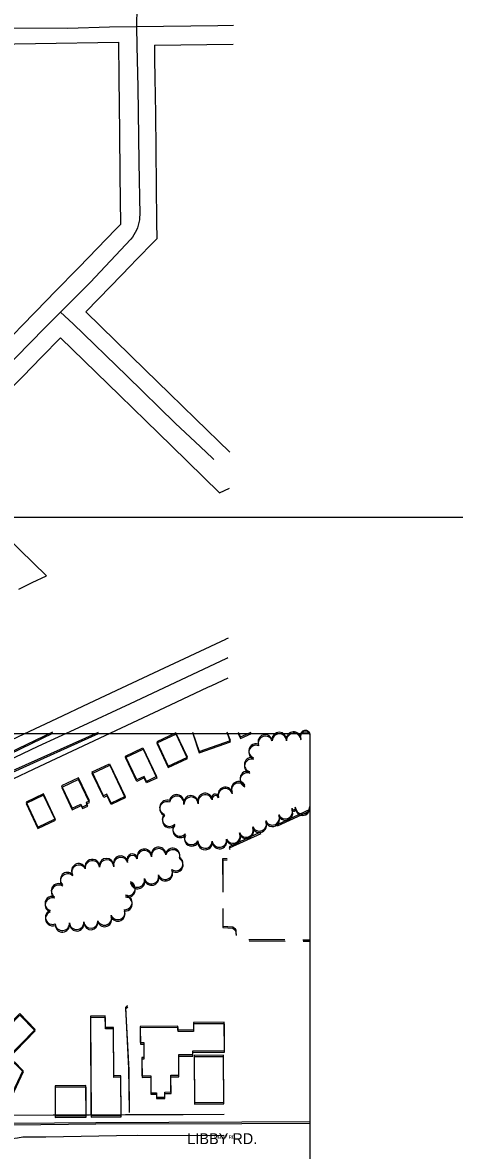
# Model space of a CAD drawing. Extents: x -25029 to 2274964, y -81170 to 687028.
# Drawn here: x 14853 to 15452, y -65327 to -63762 of the extents above; entities that cross this region are included whole.
import ezdxf

# ---------------------------------------------------------------- set-up
doc = ezdxf.new("R2010")
doc.units = 0
for name, color, linetype in [('60', 7, 'Continuous'), ('81911BEA - RW_X_Fee_RW', 7, 'Continuous'), ('BLDG', 7, 'Continuous'), ('DRIVWY', 7, 'Continuous'), ('GE_X_CL_2000', 7, 'Continuous'), ('ROAD', 7, 'Continuous'), ('ROAD-NAME', 7, 'Continuous'), ('TI_BORDER', 7, 'Continuous'), ('TREES', 7, 'Continuous'), ('WALL', 7, 'Continuous')]:
    doc.layers.add(name, color=color, linetype=linetype)

msp = doc.modelspace()

# ---------------------------------------------------------------- linework, layer by layer
at = {"layer": '60'}
msp.add_lwpolyline([(10251.6, -64748.4), (15251.6, -64748.4), (15251.6, -68748.4), (10251.6, -68748.4)], close=True, dxfattribs=at)
at = {"layer": '81911BEA - RW_X_Fee_RW'}
msp.add_line((15036.2, -63793.8), (15145.4, -63792.1), dxfattribs=at)
for points in [[(14756.3, -63793.1), (14871.2, -63791.3), (14986.1, -63789.6)], [(14986.1, -63789.6), (14986.7, -63839.6), (14987.7, -63914.6), (14988.4, -63973.5), (14989.3, -64042.2)], [(15036.2, -63793.8), (15036.4, -63813.8), (15036.7, -63838.8), (15037.4, -63888.8), (15038, -63938.8), (15039.2, -64038.7), (15039.5, -64062.3)], [(14887.5, -64146.7), (14897.6, -64136.3), (14931.1, -64102), (14982.6, -64049.1), (14989.3, -64042.2)], [(14940.8, -64163.7), (14975.7, -64127.9), (15003.6, -64099.2), (15010.5, -64092.1), (15036.8, -64065.2), (15039.5, -64062.3)], [(14695.7, -64343.8), (14730.5, -64308), (14782.9, -64254.2), (14817.8, -64218.4), (14852.6, -64182.6), (14887.5, -64146.7)], [(15140.6, -64358.2), (15093, -64311.9), (15056.9, -64276.7), (15023.2, -64243.9), (14940.8, -64163.7)], [(14731.5, -64378.6), (14766.4, -64342.8), (14801.2, -64307), (14827.4, -64280.1), (14853.6, -64253.2), (14879.7, -64226.3), (14905.9, -64199.5)], [(15126.5, -64414.4), (15059.9, -64349.5), (15024.1, -64314.6), (14988.3, -64279.8), (14905.9, -64199.5)], [(14886.4, -64529.5), (14849.7, -64493.7), (14813.9, -64458.9), (14731.5, -64378.6)], [(15126.5, -64414.4), (15140.1, -64407.9)], [(14848.1, -64548), (14866.6, -64539), (14886.4, -64529.5)], [(15138.3, -64616), (15135.1, -64617.6), (15134.5, -64617.8), (15092, -64637.8), (15077.2, -64644.8)], [(15077.2, -64644.8), (15049.5, -64657.8), (14990.7, -64685.4), (14945.4, -64706.7), (14900.2, -64728), (14854.9, -64749.3), (14809.7, -64770.5), (14764.5, -64791.8), (14719.2, -64813.1), (14628.7, -64855.6), (14574.4, -64881.1), (14565.8, -64885.2), (14458, -64935.9)], [(15137.9, -64671.5), (15115.2, -64682.1)], [(15115.2, -64682.1), (15109.6, -64684.7), (15058, -64709), (15012.7, -64730.3), (14967.5, -64751.6), (14922.2, -64772.8), (14877, -64794.1), (14831.8, -64815.4), (14741.3, -64857.9), (14696, -64879.2), (14650.7, -64900.5), (14496.3, -64973.1)], [(15132.7, -65276.8), (15075.9, -65277), (14995.9, -65277.4), (14945.9, -65277.7), (14895.9, -65277.9), (14831.9, -65278.2), (14811.4, -65278.3)]]:
    msp.add_lwpolyline(points, dxfattribs=at)
at = {"layer": 'BLDG'}
for points in [[(15081.9, -64781.1), (15065.9, -64747.3), (15039.3, -64759.9), (15055.3, -64793.7)], [(15082, -64783.2), (15066.1, -64749.4), (15039.5, -64761.9), (15055.4, -64795.7)], [(15020.2, -64768.2), (15039.1, -64808.2), (15025, -64814.9), (15021.8, -64808), (15011.6, -64812.8), (14995.9, -64779.7)], [(15020.4, -64770.2), (15039.3, -64810.3), (15025.2, -64816.9), (15021.9, -64810), (15011.8, -64814.8), (14996.1, -64781.7)], [(14973.9, -64790.2), (14995.4, -64835.6), (14976, -64844.8), (14970.3, -64832.7), (14965.6, -64834.9), (14949.8, -64801.5)], [(14974.1, -64792.2), (14995.6, -64837.7), (14976.2, -64846.9), (14970.5, -64834.7), (14965.8, -64836.9), (14950, -64803.6)], [(14907.4, -64821.1), (14922.1, -64852.1), (14934.2, -64846.3), (14936.1, -64850.4), (14943.4, -64847), (14941.9, -64843.7), (14945.9, -64841.8), (14930.8, -64810)], [(14907.6, -64823.1), (14922.2, -64854.1), (14934.4, -64848.4), (14936.3, -64852.5), (14943.6, -64849), (14942.1, -64845.8), (14946, -64843.9), (14931, -64812)], [(14858.1, -64843.5), (14874.5, -64878.1), (14898.7, -64866.6), (14882.4, -64832)], [(14858.3, -64845.5), (14874.6, -64880.1), (14898.9, -64868.6), (14882.5, -64834.1)], [(14824.3, -65278.7), (14765.9, -65222.7), (14776.3, -65211.1), (14779.9, -65215.1), (14788.7, -65205.9), (14785.5, -65201.9), (14849.5, -65136.7), (14870.7, -65158.7), (14830.3, -65200.3), (14837.9, -65208.3), (14841.9, -65203.5), (14853.9, -65215.5)], [(14824.4, -65280.8), (14766, -65224.8), (14776.4, -65213.2), (14780, -65217.2), (14788.8, -65208), (14785.6, -65204), (14849.6, -65138.8), (14870.8, -65160.8), (14830.4, -65202.4), (14838, -65210.4), (14842, -65205.6), (14854, -65217.6)], [(14989.8, -65278.1), (14989.5, -65223.2), (14979.9, -65223.2), (14979.5, -65155.9), (14968.1, -65155.9), (14968, -65140.1), (14947.3, -65140.2), (14948.1, -65278.3)], [(14990, -65280.1), (14989.6, -65225.2), (14980, -65225.3), (14979.6, -65157.9), (14968.2, -65158), (14968.1, -65142.1), (14947.4, -65142.3), (14948.3, -65280.4)], [(15016.4, -65177.1), (15021.3, -65177), (15021.4, -65197.7), (15018.7, -65197.8), (15018.9, -65223.2), (15031, -65223.1), (15031.1, -65246.6), (15038.9, -65246.5), (15038.9, -65252.5), (15050.6, -65252.5), (15050.6, -65245.6), (15059.1, -65245.5), (15058.9, -65222.4), (15070.1, -65222.3), (15069.9, -65193.7), (15089.5, -65193.6), (15089.5, -65188.4), (15133.2, -65188.1), (15133, -65148.9), (15090.2, -65149.2), (15090.3, -65159.5), (15068.8, -65159.7), (15068.8, -65154.2), (15016.3, -65154.5)], [(15016.6, -65179.1), (15021.4, -65179.1), (15021.5, -65199.8), (15018.9, -65199.8), (15019, -65225.3), (15031.1, -65225.2), (15031.3, -65248.7), (15039, -65248.6), (15039.1, -65254.6), (15050.7, -65254.5), (15050.7, -65247.6), (15059.2, -65247.6), (15059.1, -65224.4), (15070.2, -65224.4), (15070, -65195.8), (15089.6, -65195.7), (15089.6, -65190.4), (15133.3, -65190.2), (15133.1, -65151), (15090.3, -65151.2), (15090.4, -65161.6), (15069, -65161.7), (15068.9, -65156.2), (15016.4, -65156.5)], [(15132.4, -65259.9), (15131.9, -65194.5), (15091.2, -65194.8), (15091.6, -65260.1)], [(15132.5, -65262), (15132.1, -65196.6), (15091.4, -65196.8), (15091.7, -65262.2)], [(14941.4, -65278.4), (14941.1, -65236.7), (14898.3, -65236.9), (14898.6, -65278.7)], [(14941.5, -65280.5), (14941.3, -65238.7), (14898.5, -65239), (14898.7, -65280.7)]]:
    msp.add_lwpolyline(points, close=True, dxfattribs=at)
for points in [[(15089, -64746.3), (15098.2, -64773.1), (15141.4, -64757.9), (15137.1, -64746.3)], [(15089.2, -64748.4), (15098.4, -64775.2), (15141.6, -64760), (15137.3, -64748.4)], [(15152.2, -64746.3), (15155.4, -64753.1), (15170.5, -64746.3)], [(15152.4, -64748.4), (15155.6, -64755.2), (15170.7, -64748.4)]]:
    msp.add_lwpolyline(points, dxfattribs=at)
at = {"layer": 'DRIVWY'}
for p, q in [((15251.5, -64853.9), (15206.1, -64874.9)), ((15251.6, -64856), (15206.2, -64877)), ((15167.1, -65034), (15217.1, -65034.2)), ((15167.3, -65036), (15217.3, -65036.3)), ((15242.1, -65034.3), (15251.5, -65034.4)), ((15242.3, -65036.4), (15251.6, -65036.4))]:
    msp.add_line(p, q, dxfattribs=at)
for points in [[(15183.4, -64885.4), (15139.9, -64905.5), (15140.8, -64907.4)], [(15183.5, -64887.5), (15140, -64907.6), (15140.9, -64909.4)], [(15136.8, -64922), (15130.7, -64922.3), (15130.9, -64966.1)], [(15137, -64924), (15130.8, -64924.4), (15131, -64968.2)], [(15131, -64991.1), (15131.1, -65015.5), (15144.7, -65016.3), (15147.5, -65018.7), (15149.1, -65021.1), (15149.2, -65026.5)], [(15131.1, -64993.2), (15131.2, -65017.6), (15144.8, -65018.4), (15147.6, -65020.8), (15149.2, -65023.2), (15149.4, -65028.6)]]:
    msp.add_lwpolyline(points, dxfattribs=at)
at = {"layer": 'GE_X_CL_2000'}
for points in [[(15008.4, -63397.7), (15008.6, -63437.9), (15010.8, -63587.5), (15011.9, -63702.5), (15011.6, -63741.1), (15011.3, -63767.9)], [(14732.2, -63770), (14797.2, -63769.7), (14916, -63770), (14973.9, -63768.5), (15011.3, -63767.9)], [(15011.3, -63767.9), (15011.6, -63795.1), (15012.9, -63852), (15014.7, -63956.1), (15015.7, -64028.9), (15015.6, -64032.4), (15015.3, -64036.1), (15014.6, -64039.8), (15013.8, -64043.4), (15012.6, -64046.9), (15011.2, -64050.4), (15009.6, -64053.7), (15007.7, -64056.9), (15005.7, -64060), (15003.3, -64062.9), (14947.1, -64122.7), (14905.9, -64163.9)], [(15011.3, -63767.9), (15123.9, -63766.3), (15145.7, -63766.1)], [(14905.9, -64163.9), (14883.7, -64186.2), (14804, -64267.3), (14725.9, -64347.8), (14721, -64352.8), (14700.6, -64373.2)], [(14905.9, -64163.9), (14923.3, -64180.4), (14998.1, -64252.3), (15064.8, -64318), (15099.9, -64351), (15116.5, -64366.5), (15118.4, -64368.5)], [(14451.1, -64970.4), (14474.3, -64957.8), (14504.3, -64941.3), (14541.5, -64923.1), (14568.2, -64910.2), (14615.4, -64888.6), (14660.2, -64867.5), (14728.2, -64835.2), (14801.1, -64800.9), (14874.8, -64765.9), (14931.4, -64740.1), (15002.9, -64706.8), (15072.6, -64674), (15136.5, -64643.8), (15138.1, -64643.1)], [(14803.3, -65317.3), (14809.5, -65316.3), (14816.6, -65314.8), (14832, -65311.1), (14838.5, -65309.9), (14846.1, -65308.9), (14853.7, -65307.8), (14885.7, -65307.5), (14983.5, -65305.7), (15012.8, -65305.6), (15113, -65305.7), (15132.4, -65305.2)]]:
    msp.add_lwpolyline(points, dxfattribs=at)
at = {"layer": 'ROAD'}
for points in [[(14894.6, -64746.3), (14715.7, -64832.6), (14539.4, -64914.8), (14473.5, -64945.9), (14467.2, -64946.5), (14461.8, -64945.7), (14456.4, -64943.3), (14435.4, -64923.7), (14340.5, -64831.3), (14317.8, -64808.2), (14315.1, -64804.7), (14313.8, -64799.4), (14314.4, -64794.3), (14317, -64790), (14325.5, -64780.5), (14360.1, -64746.4)], [(14894.8, -64748.4), (14715.9, -64834.6), (14539.6, -64916.8), (14473.7, -64947.9), (14467.4, -64948.5), (14462, -64947.7), (14456.6, -64945.3), (14435.5, -64925.7), (14340.7, -64833.2), (14318, -64810.2), (14315.3, -64806.7), (14313.9, -64801.3), (14314.6, -64796.3), (14317.2, -64792), (14325.7, -64782.5), (14360.3, -64748.4)], [(15251.5, -65287.1), (15157.4, -65287.6), (14954.9, -65288.2), (14840.5, -65289.4), (14823.4, -65289.3), (14815.5, -65288.3), (14809.4, -65286.7), (14803.2, -65282.4), (14730.2, -65211.3), (14608.7, -65093.1), (14504.9, -64991.3), (14496.5, -64983.5), (14493.4, -64977.6), (14493.3, -64970.6), (14496.6, -64962.8), (14502, -64958.3), (14536.5, -64941.7), (14701.7, -64864.8), (14839.7, -64799.8), (14958.5, -64746.3)], [(15251.6, -65289.2), (15157.5, -65289.7), (14955.1, -65290.3), (14840.6, -65291.4), (14823.5, -65291.3), (14815.6, -65290.3), (14809.5, -65288.7), (14803.3, -65284.4), (14730.3, -65213.3), (14608.9, -65095.1), (14505, -64993.3), (14496.6, -64985.5), (14493.6, -64979.6), (14493.4, -64972.6), (14496.7, -64964.8), (14502.1, -64960.3), (14536.6, -64943.7), (14701.9, -64866.8), (14839.9, -64801.9), (14958.7, -64748.4)]]:
    msp.add_lwpolyline(points, dxfattribs=at)
at = {"layer": 'TI_BORDER'}
msp.add_lwpolyline([(9951.6, -64448.4), (16951.6, -64448.4), (16951.6, -69048.4), (9951.6, -69048.4)], close=True, dxfattribs=at)
at = {"layer": 'TREES'}
for centre, radius, start, end in [((15245.3, -64751.4), 7.21, 31.6272, 211.6272), ((15189.8, -64759.9), 10, 19.0205, 199.0205), ((15190, -64762), 10, 19.0135, 199.0135), ((15209.2, -64756.6), 10, 0.1785, 180.1785), ((15209.4, -64758.7), 10, 0.1715, 180.1715), ((15229.2, -64755.9), 10, 4.1269, 184.1269), ((15229.4, -64758), 10, 4.1199, 184.1199), ((15245.5, -64753.5), 7.21, 31.6202, 211.6202), ((15176.9, -64772.6), 10, 70.122, 250.122), ((15177.1, -64774.7), 10, 70.115, 250.115), ((15170.9, -64791.6), 10, 75.1175, 255.1175), ((15171.1, -64793.7), 10, 75.1105, 255.1105), ((15164.9, -64810.7), 10, 69.9804, 249.9804), ((15165.1, -64812.8), 10, 69.9734, 249.9734), ((15134.4, -64832.7), 10, 17.1892, 197.1892), ((15152.8, -64824.9), 10, 28.7926, 208.7926), ((15152.9, -64827), 10, 28.7856, 208.7856), ((15067, -64843.1), 10, 350.6382, 170.6382), ((15067.1, -64845.2), 10, 350.6312, 170.6312), ((15086.8, -64844.4), 10, 2.2115, 182.2115), ((15087, -64846.4), 10, 2.2045, 182.2045), ((15106.4, -64841.2), 10, 16.2809, 196.2809), ((15106.6, -64843.3), 10, 16.2739, 196.2739), ((15120.4, -64837), 4.65, 17.1892, 197.1892), ((15120.6, -64839.1), 4.65, 17.1822, 197.1822), ((15134.6, -64834.8), 10, 17.1822, 197.1822), ((15053.4, -64850.8), 10, 68.6274, 248.6274), ((15053.6, -64852.9), 10, 68.6204, 248.6204), ((15217.7, -64856.8), 10, 204.9118, 24.9118), ((15229.1, -64851.5), 2.57, 204.9118, 24.9118), ((15229.3, -64853.6), 2.57, 204.9048, 24.9048), ((15241.5, -64850.1), 10, 182.301, 2.301), ((15241.6, -64852.1), 10, 182.294, 2.294), ((15057, -64867.1), 10, 136.1605, 316.1605), ((15057.2, -64869.1), 10, 136.1535, 316.1535), ((15181.5, -64873.7), 10, 204.9118, 24.9118), ((15199.6, -64865.3), 10, 204.9118, 24.9118), ((15199.8, -64867.3), 10, 204.9048, 24.9048), ((15217.9, -64858.9), 10, 204.9048, 24.9048), ((15071.6, -64880.8), 10, 137.2753, 317.2753), ((15071.7, -64882.8), 10, 137.2683, 317.2683), ((15163.3, -64882.1), 10, 204.9118, 24.9118), ((15163.5, -64884.2), 10, 204.9048, 24.9048), ((15181.6, -64875.8), 10, 204.9048, 24.9048), ((15087.6, -64892.5), 10, 150.4907, 330.4907), ((15087.8, -64894.6), 10, 150.4837, 330.4837), ((15106.3, -64897.5), 10, 179.2884, 359.2884), ((15106.5, -64899.6), 10, 179.2814, 359.2814), ((15126.2, -64896.2), 10, 188.3768, 8.3768), ((15126.4, -64898.3), 10, 188.3698, 8.3698), ((15145.2, -64890.5), 10, 204.9118, 24.9118), ((15145.4, -64892.6), 10, 204.9048, 24.9048), ((15005.5, -64922.5), 7.16, 20.9899, 200.9899), ((15022.1, -64918.6), 10, 7.7958, 187.7958), ((15022.3, -64920.7), 10, 7.7888, 187.7888), ((15041.9, -64915.9), 10, 7.7958, 187.7958), ((15042.1, -64918), 10, 7.7888, 187.7888), ((15061.4, -64917.4), 10, 343.4939, 163.4939), ((15061.6, -64919.5), 10, 343.4869, 163.4869), ((14931.2, -64938.8), 10, 29.153, 209.153), ((14931.4, -64940.8), 10, 29.146, 209.146), ((14949.9, -64932.8), 10, 6.4812, 186.4812), ((14950.1, -64934.8), 10, 6.4742, 186.4742), ((14969.8, -64931.5), 10, 1.0151, 181.0151), ((14970, -64933.5), 10, 1.0081, 181.0081), ((14989.3, -64928.2), 10, 17.9756, 197.9756), ((14989.5, -64930.2), 10, 17.9686, 197.9686), ((15005.7, -64924.6), 7.16, 20.9829, 200.9829), ((15065.7, -64928.7), 10, 237.912, 57.912), ((15065.9, -64930.8), 10, 237.905, 57.905), ((14915.7, -64950.9), 10, 46.8834, 226.8834), ((14915.8, -64953), 10, 46.8764, 226.8764), ((15032.1, -64946.9), 10, 194.1035, 14.1035), ((15032.2, -64948.9), 10, 194.0965, 14.0965), ((15051.1, -64940.8), 10, 201.3134, 21.3134), ((15051.3, -64942.9), 10, 201.3064, 21.3064), ((14903.1, -64966.5), 10, 55.3047, 235.3047), ((14903.3, -64968.5), 10, 55.2977, 235.2977), ((14999.4, -64963.3), 10, 249.4885, 69.4885), ((14999.6, -64965.4), 10, 249.4815, 69.4815), ((15012.6, -64951.6), 10, 193.3667, 13.3667), ((15012.8, -64953.7), 10, 193.3597, 13.3597), ((14894.4, -64984.2), 10, 72.5625, 252.5625), ((14894.6, -64986.3), 10, 72.5555, 252.5555), ((14995.2, -64982.7), 10, 266.0628, 86.0628), ((14995.4, -64984.7), 10, 266.0558, 86.0558), ((14894.9, -65003.1), 10, 110.4585, 290.4585), ((14985.3, -64996.5), 10, 202.9423, 22.9423), ((14985.5, -64998.6), 10, 202.9353, 22.9353), ((14895.1, -65005.2), 10, 110.4515, 290.4515), ((14928.3, -65010.2), 10, 184.3148, 4.3148), ((14948, -65008.8), 9.68, 184.3148, 4.3148), ((14948.1, -65010.8), 9.68, 184.3078, 4.3078), ((14966.9, -65004.2), 10, 202.3504, 22.3504), ((14967, -65006.3), 10, 202.3434, 22.3434), ((14908.4, -65011.7), 10, 184.3148, 4.3148), ((14908.6, -65013.8), 10, 184.3078, 4.3078), ((14928.5, -65012.3), 10, 184.3078, 4.3078)]:
    msp.add_arc(centre, radius, start, end, dxfattribs=at)
at = {"layer": 'WALL'}
for points in [[(15001.4, -65271.9), (15000.8, -65213.1), (14996.3, -65127.8), (14998.9, -65125.5)], [(15001.5, -65273.9), (15001, -65215.2), (14996.5, -65129.9), (14999.1, -65127.5)]]:
    msp.add_lwpolyline(points, dxfattribs=at)

# ---------------------------------------------------------------- texts
at = {"layer": 'ROAD-NAME'}
msp.add_text('LIBBY RD.', height=15, dxfattribs=at).set_placement((15081.7, -65317.8))
msp.add_text('LIBBY RD.', height=4.68, rotation=0.007, dxfattribs=at).set_placement((15119, -65310.5))

doc.saveas('drawing.dxf')
